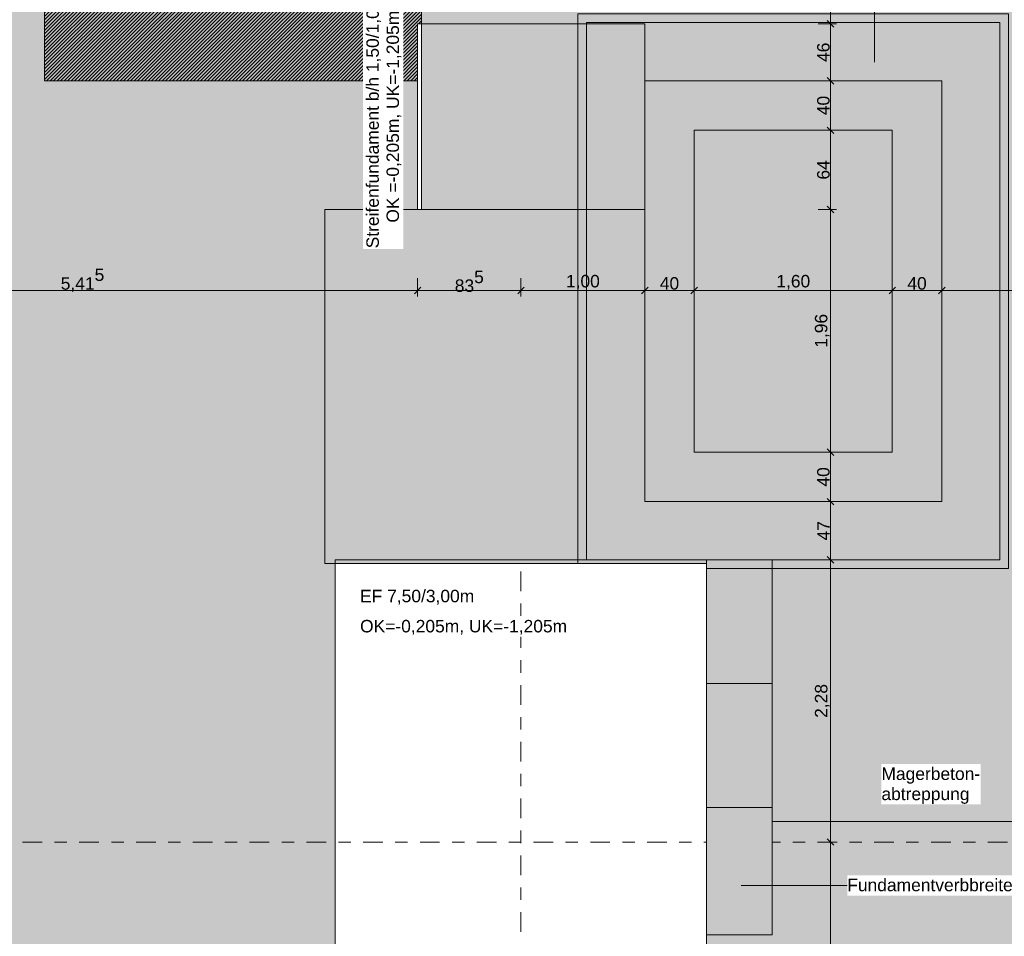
# Model space of a CAD drawing. Header units: metres. Extents: x -273 to 6, y -183 to 13.
# Tile 338 of 379: x -29 to -21, y -21 to -13. Entities that reach past the tile are written whole.
import ezdxf

# ---------------------------------------------------------------- set-up
doc = ezdxf.new("R2010")
doc.units = ezdxf.units.M
doc.header["$LTSCALE"] = 0.05
doc.header["$PDMODE"] = 1
doc.header["$PDSIZE"] = -2
doc.linetypes.add('ISO-02 Strichlinie', pattern=[3.81, 3.048, -0.762])
doc.linetypes.add('Linienart-53', pattern=[5.291531, 3.175, -1.058062, 0.352704, -0.705764])
doc.layers.get('0').update_dxf_attribs({"lineweight": 25})
for name, color, linetype, lineweight, true_color in [('00 -Bauelemente -Beton unbewehrt', 7, 'Continuous', 9, 0xf7e06e), ('30 -32 Gründung- 2 Flachgründungen u. Bodenplatten', 7, 'Continuous', 9, 0xff6633), ('70 -72 Beschriftung- 1 Beschriftung allgemein', 7, 'Continuous', 9, 0xff6633), ('70 -76 Bemaßung- 2 Allgemein', 7, 'Continuous', 5, 0x6666cc)]:
    doc.layers.add(name, color=color, linetype=linetype, lineweight=lineweight, true_color=true_color)
for name, color, linetype, lineweight in [('30 -35 Decken- 2 Beläge- Dämmung', 7, 'Continuous', 9), ('70 -71 Achsen- 1 Gebäudeachsen', 7, 'Linienart-53', 18), ('Keine', 7, 'Continuous', 9)]:
    doc.layers.add(name, color=color, linetype=linetype, lineweight=lineweight)
doc.styles.add('Arial', font='arial.ttf')
doc.dimstyles.new('k+k_klein', dxfattribs={"dimtxt": 0.100689, "dimasz": 0.05302, "dimexe": 0.05, "dimexo": 0.15, "dimgap": 0.005, "dimtad": 1, "dimdec": 3, "dimtxsty": 'Arial', "dimblk": 'VW_SLASH-2', "dimblk1": 'VW_SLASH-2', "dimblk2": 'VW_SLASH-2', "dimcen": 0, "dimdle": 0.025, "dimadec": 3, "dimazin": 0, "dimtfac": 0.75, "dimtdec": 3, "dimtix": 1, "dimtmove": 0, "dimatfit": 0, "dimldrblk": 'VW_FILLEDARROW', "dimfxl": 0.1, "dimfxlon": 1, "dimfrac": 2, "dimtolj": 1, "dimarcsym": 0})

# ---------------------------------------------------------------- blocks, each defined once
blk = doc.blocks.new('_Achsen (3D)')
at = {"layer": '70 -71 Achsen- 1 Gebäudeachsen', "transparency": 33554687}
for p, q in [((-25.171, 3.8), (-25.171, -46.172)), ((-179.668, -19.947), (3.826, -19.947))]:
    blk.add_line(p, q, dxfattribs=at)
blk = doc.blocks.new('Gruppe-2157')
at = {"layer": '30 -32 Gründung- 2 Flachgründungen u. Bodenplatten', "flags": 128}
blk.add_lwpolyline([(-26.671, -17.667), (-23.671, -17.667), (-23.671, -25.197), (-26.671, -25.197)], close=True, dxfattribs=at)
at = {"color": 255}
for points in [[(-26.471, -18.0443), (-25.5426, -18.0443), (-25.5426, -17.882), (-26.471, -17.882)], [(-26.471, -18.2877), (-24.7897, -18.2877), (-24.7897, -18.1255), (-26.471, -18.1255)]]:
    blk.add_wipeout(points, dxfattribs=at).dxf.layer = '70 -72 Beschriftung- 1 Beschriftung allgemein'
at = {"layer": '70 -72 Beschriftung- 1 Beschriftung allgemein', "char_height": 0.100689, "attachment_point": 1, "line_spacing_factor": 0.970891, "style": 'Arial'}
for s, insert in [('EF 7,50/3,00m', (-26.471, -17.9091)), ('OK=-0,205m, UK=-1,205m', (-26.471, -18.1525))]:
    blk.add_mtext(s, dxfattribs=dict(at, insert=insert))
blk = doc.blocks.new('_FU_2D LP5 (2D)')
at = {"layer": '30 -35 Decken- 2 Beläge- Dämmung', "linetype": 'Continuous', "lineweight": 18, "true_color": 0x7fdfff}
h = blk.add_hatch(dxfattribs=at)
h.set_pattern_fill('Schraffur blau', color=141, style=0, pattern_type=2)
h.set_pattern_definition([(45, (-27.695894, -14.921936), (0.014142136, -0.014142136), [])])
h.paths.add_polyline_path([(-26.00599996, -13.79704198), (-26.00599996, -13.33704198), (-24.17099996, -13.33704198), (-24.17099996, -13.79704198), (-19.12099996, -13.79704198), (-19.12099996, -8.79704198), (-24.42099996, -8.79704198), (-24.42099996, -9.44704198), (-29.02099996, -9.44704198), (-29.02099996, -13.79704198)])
h.paths.add_polyline_path([(-26.27099996, -10.59704198), (-24.07099996, -10.59704198), (-24.07099996, -12.79704198), (-26.27099996, -12.79704198)])
at = {"layer": '30 -35 Decken- 2 Beläge- Dämmung', "flags": 128}
blk.add_lwpolyline([(-26.00599996, -13.79704198), (-26.00599996, -13.33704198), (-24.17099996, -13.33704198), (-24.17099996, -13.79704198), (-19.12099996, -13.79704198), (-19.12099996, -8.79704198), (-24.42099996, -8.79704198), (-24.42099996, -9.44704198), (-29.02099996, -9.44704198), (-29.02099996, -13.79704198)], close=True, dxfattribs=at)
at = {"color": 255}
blk.add_wipeout([(-23.14099996, -20.69704198), (-23.14099996, -19.78204198), (-19.18599996, -19.78204198), (-19.18599996, -13.79704198), (-19.32599996, -13.79704198), (-19.32599996, -11.35204198), (-24.07099996, -11.35204198), (-24.07099996, -10.59704198), (-26.27099996, -10.59704198), (-26.27099996, -12.79704198), (-25.97599996, -12.79704198), (-25.97599996, -14.83704198), (-26.75599996, -14.83704198), (-26.75599996, -17.69704198), (-23.67099996, -17.69704198), (-23.67099996, -20.69704198)], dxfattribs=at).dxf.layer = '00 -Bauelemente -Beton unbewehrt'
at = {"layer": '00 -Bauelemente -Beton unbewehrt', "linetype": 'Continuous', "lineweight": 9}
h = blk.add_hatch(dxfattribs=at)
h.set_pattern_fill('Unbew_ Beton1 1mm SRF', style=0, pattern_type=2)
h.set_pattern_definition([(45, (0, 0), (0.08838828, 0.01767774), [0.075, -0.05])])
h.paths.add_polyline_path([(-23.14099996, -20.69704198), (-23.14099996, -19.78204198), (-19.18599996, -19.78204198), (-19.18599996, -13.79704198), (-19.32599996, -13.79704198), (-19.32599996, -11.35204198), (-24.07099996, -11.35204198), (-24.07099996, -10.59704198), (-26.27099996, -10.59704198), (-26.27099996, -12.79704198), (-25.97599996, -12.79704198), (-25.97599996, -14.83704198), (-26.75599996, -14.83704198), (-26.75599996, -17.69704198), (-23.67099996, -17.69704198), (-23.67099996, -20.69704198)])
at = {"layer": 'Keine', "linetype": 'Continuous', "lineweight": 0, "transparency": 33554610}
blk.add_hatch(color=43, dxfattribs=at).paths.add_polyline_path([(-23.77099996, -14.19704198), (-22.17099996, -14.19704198), (-22.17099996, -16.79704198), (-23.77099996, -16.79704198)])
at = {"layer": '00 -Bauelemente -Beton unbewehrt', "flags": 128}
blk.add_lwpolyline([(-23.14099996, -20.69704198), (-23.14099996, -19.78204198), (-19.18599996, -19.78204198), (-19.18599996, -13.79704198), (-19.32599996, -13.79704198), (-19.32599996, -11.35204198), (-24.07099996, -11.35204198), (-24.07099996, -10.59704198), (-26.27099996, -10.59704198), (-26.27099996, -12.79704198), (-25.97599996, -12.79704198), (-25.97599996, -14.83704198), (-26.75599996, -14.83704198), (-26.75599996, -17.69704198), (-23.67099996, -17.69704198), (-23.67099996, -20.69704198)], close=True, dxfattribs=at)
blk.add_lwpolyline([(-24.71099996, -17.69704198), (-24.71099996, -13.25704198), (-21.23099996, -13.25704198), (-21.23099996, -17.73704198), (-23.67099996, -17.73704198)], dxfattribs=at)
at = {"layer": '30 -32 Gründung- 2 Flachgründungen u. Bodenplatten', "flags": 128}
for points in [[(-26.00599996, -13.33704198), (-24.17099996, -13.33704198), (-24.17099996, -14.83704198), (-26.00599996, -14.83704198)], [(-24.17099996, -13.79704198), (-24.17099996, -17.19704198), (-21.77099996, -17.19704198), (-21.77099996, -13.79704198)], [(-22.17099996, -16.79704198), (-23.77099996, -16.79704198), (-23.77099996, -14.19704198), (-22.17099996, -14.19704198)]]:
    blk.add_lwpolyline(points, close=True, dxfattribs=at)
at = {"layer": 'Keine', "flags": 128}
for points in [[(-24.17099996, -13.33704198), (-24.17099996, -13.79704198), (-21.77099996, -13.79704198), (-21.77099996, -17.19704198), (-24.17099996, -17.19704198), (-24.17099996, -14.83704198), (-26.00599996, -14.83704198), (-26.00599996, -13.33704198)], [(-21.77099996, -17.19704198), (-24.17099996, -17.19704198), (-24.17099996, -13.79704198), (-21.77099996, -13.79704198)], [(-23.77099996, -14.19704198), (-22.17099996, -14.19704198), (-22.17099996, -16.79704198), (-23.77099996, -16.79704198)]]:
    blk.add_lwpolyline(points, close=True, dxfattribs=at)
at = {"layer": '30 -32 Gründung- 2 Flachgründungen u. Bodenplatten', "color": 7}
blk.add_blockref('Gruppe-2157', (0, 0), dxfattribs=at)
at = {"layer": 'Keine', "linetype": 'Continuous', "lineweight": 0, "transparency": 33554511}
h = blk.add_hatch(color=43, dxfattribs=at)
h.paths.add_polyline_path([(-49.17099996, -34.09704198), (-26.02099996, -34.09704198), (-26.02099996, -33.19704198), (-27.17099996, -33.19704198), (-27.17099996, -29.19704198), (-23.17099996, -29.19704198), (-23.17099996, -33.19704198), (-24.32099996, -33.19704198), (-24.32099996, -35.17704198), (-25.07099996, -35.17704198), (-25.07099996, -38.34704198), (-24.07099996, -38.34704198), (-24.07099996, -39.34704198), (-18.02099996, -39.34704198), (-18.02099996, -38.34704198), (-15.82099996, -38.34704198), (-15.82099996, -39.34704198), (-9.77099996, -39.34704198), (-9.77099996, -38.34704198), (-7.57099996, -38.34704198), (-7.57099996, -39.34704198), (-1.19599996, -39.34704198), (-1.19599996, -38.67204198), (-0.52099996, -38.67204198), (-0.52099996, -32.29704198), (-1.52099996, -32.29704198), (-1.52099996, -30.09704198), (-0.52099996, -30.09704198), (-0.52099996, -24.19704198), (-1.67099996, -24.19704198), (-1.67099996, -18.69704198), (-0.52099996, -18.69704198), (-0.52099996, -12.94704198), (-1.67099996, -12.94704198), (-1.67099996, -8.79704198), (-6.57099996, -8.79704198), (-6.57099996, -14.59704198), (-10.77099996, -14.59704198), (-10.77099996, -8.79704198), (-14.72099996, -8.79704198), (-14.72099996, -14.24704198), (-19.12099996, -14.24704198), (-19.12099996, -8.79704198), (-24.42099996, -8.79704198), (-24.42099996, -9.44704198), (-29.02099996, -9.44704198), (-29.02099996, -8.89704198), (-49.72099996, -8.89704198), (-49.72099996, -10.69704198), (-48.84599996, -10.69704198), (-48.84599996, -12.69704198), (-49.84599996, -12.69704198), (-49.84599996, -18.94704198), (-48.84599996, -18.94704198), (-48.84599996, -20.94704198), (-49.17099996, -20.94704198)])
h.paths.add_polyline_path([(-23.67099996, -25.19704198), (-26.67099996, -25.19704198), (-26.67099996, -17.66704198), (-23.14099996, -17.66704198), (-23.14099996, -20.69704198), (-23.67099996, -20.69704198)])
h.paths.add_polyline_path([(-24.07099996, -12.79704198), (-26.27099996, -12.79704198), (-26.27099996, -10.59704198), (-24.07099996, -10.59704198)])
h.paths.add_polyline_path([(-39.67099996, -13.69704198), (-43.67099996, -13.69704198), (-43.67099996, -9.69704198), (-39.67099996, -9.69704198)])
h.paths.add_polyline_path([(-31.22099996, -25.49704198), (-35.62099996, -25.49704198), (-35.62099996, -17.39704198), (-31.22099996, -17.39704198)])
h.paths.add_polyline_path([(-6.97099996, -32.89704198), (-10.37099996, -32.89704198), (-10.37099996, -29.49704198), (-6.97099996, -29.49704198)])
h.paths.add_polyline_path([(-15.42099996, -25.19704198), (-18.42099996, -25.19704198), (-18.42099996, -17.69704198), (-15.42099996, -17.69704198)])
h.paths.add_polyline_path([(-31.42099996, -33.19704198), (-35.42099996, -33.19704198), (-35.42099996, -29.19704198), (-31.42099996, -29.19704198)])
h.paths.add_polyline_path([(-43.67099996, -29.19704198), (-39.67099996, -29.19704198), (-39.67099996, -33.19704198), (-43.67099996, -33.19704198)])
h.paths.add_polyline_path([(-10.87099996, -17.39704198), (-6.47099996, -17.39704198), (-6.47099996, -25.49704198), (-10.87099996, -25.49704198)])
h.paths.add_polyline_path([(-18.42099996, -29.69704198), (-15.42099996, -29.69704198), (-15.42099996, -32.69704198), (-18.42099996, -32.69704198)])
h.paths.add_polyline_path([(-43.87099996, -17.39704198), (-39.47099996, -17.39704198), (-39.47099996, -25.49704198), (-43.87099996, -25.49704198)])
h.paths.add_polyline_path([(-35.42099996, -9.69704198), (-31.42099996, -9.69704198), (-31.42099996, -13.69704198), (-35.42099996, -13.69704198)])
h.paths.add_polyline_path([(-24.17099996, -13.33704198), (-24.17099996, -13.79704198), (-21.77099996, -13.79704198), (-21.77099996, -17.19704198), (-24.17099996, -17.19704198), (-24.17099996, -14.83704198), (-26.00599996, -14.83704198), (-26.00599996, -13.33704198)])
at = {"layer": 'Keine', "linetype": 'Continuous', "lineweight": 0, "transparency": 33554610}
h = blk.add_hatch(color=43, dxfattribs=at)
h.paths.add_polyline_path([(-24.64099996, -13.32704198), (-24.64099996, -17.66704198), (-21.30099996, -17.66704198), (-21.30099996, -13.32704198)])
h.paths.add_polyline_path([(-21.77099996, -17.19704198), (-24.17099996, -17.19704198), (-24.17099996, -13.79704198), (-21.77099996, -13.79704198)])
at = {"layer": '00 -Bauelemente -Beton unbewehrt'}
for p, q in [((-23.14099996, -18.66704198), (-23.67099996, -18.66704198)), ((-23.14099996, -19.66704198), (-23.67099996, -19.66704198))]:
    blk.add_line(p, q, dxfattribs=at)
at = {"layer": '30 -32 Gründung- 2 Flachgründungen u. Bodenplatten', "flags": 128}
blk.add_lwpolyline([(-23.67099996, -17.66704198), (-23.14099996, -17.66704198), (-23.14099996, -20.69704198), (-23.67099996, -20.69704198)], close=True, dxfattribs=at)
at = {"layer": '70 -72 Beschriftung- 1 Beschriftung allgemein', "linetype": 'ISO-02 Strichlinie'}
blk.add_line((-23.67099996, -17.66704198), (-23.14099996, -17.66704198), dxfattribs=at)
at = {"layer": 'Keine', "flags": 128}
for points in [[(-24.64099996, -13.32704198), (-24.64099996, -17.66704198), (-21.30099996, -17.66704198), (-21.30099996, -13.32704198)], [(-23.67099996, -25.19704198), (-26.67099996, -25.19704198), (-26.67099996, -17.66704198), (-23.14099996, -17.66704198), (-23.14099996, -20.69704198), (-23.67099996, -20.69704198)]]:
    blk.add_lwpolyline(points, close=True, dxfattribs=at)
blk = doc.blocks.new('Gruppe-2770')
at = {"color": 255}
blk.add_wipeout([(-26.1226, -15.1553), (-26.1226, -13.0188), (-26.4472, -13.0188), (-26.4472, -15.1553)], dxfattribs=at).dxf.layer = '70 -72 Beschriftung- 1 Beschriftung allgemein'
at = {"layer": '70 -72 Beschriftung- 1 Beschriftung allgemein', "insert": (-26.4202, -14.087), "char_height": 0.100689, "attachment_point": 2, "rotation": 90, "line_spacing_factor": 0.970891, "style": 'Arial'}
blk.add_mtext('Streifenfundament b/h 1,50/1,00m\\POK =-0,205m, UK=-1,205m', dxfattribs=at)
blk = doc.blocks.new('VW_SLASH-2')
at = {"color": 0, "linetype": 'ByBlock', "lineweight": -2, "transparency": 16777216}
blk.add_line((0.47, 0), (-1, 0), dxfattribs=at)
at = {"color": 0, "lineweight": 5, "transparency": 16777216, "flags": 128}
blk.add_lwpolyline([(0.5, 0.5), (-0.5, -0.5)], dxfattribs=at)
blk = doc.blocks.new('*D3387')
at = {"layer": '70 -76 Bemaßung- 2 Allgemein', "color": 0, "lineweight": -2}
for p, q in [((-22.771, -12.797), (-22.621, -12.797)), ((-22.671, -13.284), (-22.671, -12.8501)), ((-22.771, -13.337), (-22.621, -13.337))]:
    blk.add_line(p, q, dxfattribs=at)
at = {"layer": 'Defpoints', "color": 0}
for p in [(-24.071, -12.797), (-22.671, -12.797), (-24.171, -13.337)]:
    blk.add_point(p, dxfattribs=at)
at = {"layer": '70 -76 Bemaßung- 2 Allgemein', "color": 0, "lineweight": -2, "xscale": 0.05302001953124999, "yscale": 0.05302001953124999, "zscale": 0.05302001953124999}
for p, rotation in [((-22.671, -12.797), 90), ((-22.671, -13.337), 270)]:
    blk.add_blockref('VW_SLASH-2', p, dxfattribs=dict(at, rotation=rotation))
at = {"layer": '70 -76 Bemaßung- 2 Allgemein', "color": 0, "insert": (-22.7272, -13.067), "char_height": 0.10069, "attachment_point": 5, "rotation": 90, "style": 'Arial'}
blk.add_mtext('\\A1;54', dxfattribs=at)
blk = doc.blocks.new('VW_FILLEDARROW')
at = {"linetype": 'Continuous', "lineweight": 0, "transparency": 16777216}
blk.add_hatch(color=0, dxfattribs=at).paths.add_polyline_path([(-2.83, 0.76), (0, 0), (-2.83, -0.76)])
at = {"color": 0, "lineweight": 5, "transparency": 16777216, "flags": 128}
blk.add_lwpolyline([(-2.83, 0.76), (0, 0), (-2.83, -0.76)], close=True, dxfattribs=at)
blk = doc.blocks.new('*D3388')
at = {"layer": '70 -76 Bemaßung- 2 Allgemein', "color": 0, "lineweight": -2}
for p, q in [((-22.771, -13.337), (-22.621, -13.337)), ((-22.671, -13.744), (-22.671, -13.3901)), ((-22.771, -13.797), (-22.621, -13.797))]:
    blk.add_line(p, q, dxfattribs=at)
at = {"layer": 'Defpoints', "color": 0}
for p in [(-24.171, -13.337), (-22.671, -13.337), (-23.1537, -13.797)]:
    blk.add_point(p, dxfattribs=at)
at = {"layer": '70 -76 Bemaßung- 2 Allgemein', "color": 0, "lineweight": -2, "xscale": 0.05302001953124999, "yscale": 0.05302001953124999, "zscale": 0.05302001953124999}
for p, rotation in [((-22.671, -13.337), 90), ((-22.671, -13.797), 270)]:
    blk.add_blockref('VW_SLASH-2', p, dxfattribs=dict(at, rotation=rotation))
at = {"layer": '70 -76 Bemaßung- 2 Allgemein', "color": 0, "insert": (-22.7274, -13.567), "char_height": 0.10069, "attachment_point": 5, "rotation": 90, "style": 'Arial'}
blk.add_mtext('\\A1;46', dxfattribs=at)
blk = doc.blocks.new('*D3389')
at = {"layer": '70 -76 Bemaßung- 2 Allgemein', "color": 0, "lineweight": -2}
for p, q in [((-22.771, -13.797), (-22.621, -13.797)), ((-22.671, -14.144), (-22.671, -13.8501)), ((-22.771, -14.197), (-22.621, -14.197))]:
    blk.add_line(p, q, dxfattribs=at)
at = {"layer": 'Defpoints', "color": 0}
for p in [(-23.1537, -13.797), (-22.671, -13.797), (-23.1537, -14.197)]:
    blk.add_point(p, dxfattribs=at)
at = {"layer": '70 -76 Bemaßung- 2 Allgemein', "color": 0, "lineweight": -2, "xscale": 0.05302001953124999, "yscale": 0.05302001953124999, "zscale": 0.05302001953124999}
for p, rotation in [((-22.671, -13.797), 90), ((-22.671, -14.197), 270)]:
    blk.add_blockref('VW_SLASH-2', p, dxfattribs=dict(at, rotation=rotation))
at = {"layer": '70 -76 Bemaßung- 2 Allgemein', "color": 0, "insert": (-22.7274, -13.997), "char_height": 0.10069, "attachment_point": 5, "rotation": 90, "style": 'Arial'}
blk.add_mtext('\\A1;40', dxfattribs=at)
blk = doc.blocks.new('*D3390')
at = {"layer": '70 -76 Bemaßung- 2 Allgemein', "color": 0, "lineweight": -2}
for p, q in [((-22.771, -14.197), (-22.621, -14.197)), ((-22.671, -14.784), (-22.671, -14.2501)), ((-22.771, -14.837), (-22.621, -14.837))]:
    blk.add_line(p, q, dxfattribs=at)
at = {"layer": 'Defpoints', "color": 0}
for p in [(-23.1537, -14.197), (-22.671, -14.197), (-24.171, -14.837)]:
    blk.add_point(p, dxfattribs=at)
at = {"layer": '70 -76 Bemaßung- 2 Allgemein', "color": 0, "lineweight": -2, "xscale": 0.05302001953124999, "yscale": 0.05302001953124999, "zscale": 0.05302001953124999}
for p, rotation in [((-22.671, -14.197), 90), ((-22.671, -14.837), 270)]:
    blk.add_blockref('VW_SLASH-2', p, dxfattribs=dict(at, rotation=rotation))
at = {"layer": '70 -76 Bemaßung- 2 Allgemein', "color": 0, "insert": (-22.7274, -14.517), "char_height": 0.10069, "attachment_point": 5, "rotation": 90, "style": 'Arial'}
blk.add_mtext('\\A1;64', dxfattribs=at)
blk = doc.blocks.new('*D3391')
at = {"layer": '70 -76 Bemaßung- 2 Allgemein', "color": 0, "lineweight": -2}
for p, q in [((-22.771, -14.837), (-22.621, -14.837)), ((-22.671, -16.744), (-22.671, -14.8901)), ((-22.771, -16.797), (-22.621, -16.797))]:
    blk.add_line(p, q, dxfattribs=at)
at = {"layer": 'Defpoints', "color": 0}
for p in [(-24.171, -14.837), (-22.671, -14.837), (-23.2478, -16.797)]:
    blk.add_point(p, dxfattribs=at)
at = {"layer": '70 -76 Bemaßung- 2 Allgemein', "color": 0, "lineweight": -2, "xscale": 0.05302001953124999, "yscale": 0.05302001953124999, "zscale": 0.05302001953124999}
for p, rotation in [((-22.671, -14.837), 90), ((-22.671, -16.797), 270)]:
    blk.add_blockref('VW_SLASH-2', p, dxfattribs=dict(at, rotation=rotation))
at = {"layer": '70 -76 Bemaßung- 2 Allgemein', "color": 0, "insert": (-22.7365, -15.817), "char_height": 0.10069, "attachment_point": 5, "rotation": 90, "style": 'Arial'}
blk.add_mtext('\\A1;1,96', dxfattribs=at)
blk = doc.blocks.new('*D3392')
at = {"layer": '70 -76 Bemaßung- 2 Allgemein', "color": 0, "lineweight": -2}
for p, q in [((-22.771, -16.797), (-22.621, -16.797)), ((-22.671, -17.144), (-22.671, -16.8501)), ((-22.771, -17.197), (-22.621, -17.197))]:
    blk.add_line(p, q, dxfattribs=at)
at = {"layer": 'Defpoints', "color": 0}
for p in [(-23.2478, -16.797), (-22.671, -16.797), (-24.171, -17.197)]:
    blk.add_point(p, dxfattribs=at)
at = {"layer": '70 -76 Bemaßung- 2 Allgemein', "color": 0, "lineweight": -2, "xscale": 0.05302001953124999, "yscale": 0.05302001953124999, "zscale": 0.05302001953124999}
for p, rotation in [((-22.671, -16.797), 90), ((-22.671, -17.197), 270)]:
    blk.add_blockref('VW_SLASH-2', p, dxfattribs=dict(at, rotation=rotation))
at = {"layer": '70 -76 Bemaßung- 2 Allgemein', "color": 0, "insert": (-22.7274, -16.997), "char_height": 0.10069, "attachment_point": 5, "rotation": 90, "style": 'Arial'}
blk.add_mtext('\\A1;40', dxfattribs=at)
blk = doc.blocks.new('*D3393')
at = {"layer": '70 -76 Bemaßung- 2 Allgemein', "color": 0, "lineweight": -2}
for p, q in [((-22.771, -17.197), (-22.621, -17.197)), ((-22.671, -17.614), (-22.671, -17.2501)), ((-22.771, -17.667), (-22.621, -17.667))]:
    blk.add_line(p, q, dxfattribs=at)
at = {"layer": 'Defpoints', "color": 0}
for p in [(-24.171, -17.197), (-22.671, -17.197), (-24.641, -17.667)]:
    blk.add_point(p, dxfattribs=at)
at = {"layer": '70 -76 Bemaßung- 2 Allgemein', "color": 0, "lineweight": -2, "xscale": 0.05302001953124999, "yscale": 0.05302001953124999, "zscale": 0.05302001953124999}
for p, rotation in [((-22.671, -17.197), 90), ((-22.671, -17.667), 270)]:
    blk.add_blockref('VW_SLASH-2', p, dxfattribs=dict(at, rotation=rotation))
at = {"layer": '70 -76 Bemaßung- 2 Allgemein', "color": 0, "insert": (-22.7263, -17.432), "char_height": 0.10069, "attachment_point": 5, "rotation": 90, "style": 'Arial'}
blk.add_mtext('\\A1;47', dxfattribs=at)
blk = doc.blocks.new('*D3394')
at = {"layer": '70 -76 Bemaßung- 2 Allgemein', "color": 0, "lineweight": -2}
for p, q in [((-22.771, -17.667), (-22.621, -17.667)), ((-22.671, -19.894), (-22.671, -17.7201)), ((-22.771, -19.947), (-22.621, -19.947))]:
    blk.add_line(p, q, dxfattribs=at)
at = {"layer": 'Defpoints', "color": 0}
for p in [(-24.641, -17.667), (-22.671, -17.667), (-23.671, -19.947)]:
    blk.add_point(p, dxfattribs=at)
at = {"layer": '70 -76 Bemaßung- 2 Allgemein', "color": 0, "lineweight": -2, "xscale": 0.05302001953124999, "yscale": 0.05302001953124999, "zscale": 0.05302001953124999}
for p, rotation in [((-22.671, -17.667), 90), ((-22.671, -19.947), 270)]:
    blk.add_blockref('VW_SLASH-2', p, dxfattribs=dict(at, rotation=rotation))
at = {"layer": '70 -76 Bemaßung- 2 Allgemein', "color": 0, "insert": (-22.7365, -18.807), "char_height": 0.10069, "attachment_point": 5, "rotation": 90, "style": 'Arial'}
blk.add_mtext('\\A1;2,28', dxfattribs=at)
blk = doc.blocks.new('*D3395')
at = {"layer": '70 -76 Bemaßung- 2 Allgemein', "color": 0, "lineweight": -2}
for p, q in [((-22.771, -19.947), (-22.621, -19.947)), ((-22.671, -22.894), (-22.671, -20.0001)), ((-22.771, -22.947), (-22.621, -22.947))]:
    blk.add_line(p, q, dxfattribs=at)
at = {"layer": 'Defpoints', "color": 0}
for p in [(-23.671, -19.947), (-22.671, -19.947), (-23.671, -22.947)]:
    blk.add_point(p, dxfattribs=at)
at = {"layer": '70 -76 Bemaßung- 2 Allgemein', "color": 0, "lineweight": -2, "xscale": 0.05302001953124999, "yscale": 0.05302001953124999, "zscale": 0.05302001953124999}
for p, rotation in [((-22.671, -19.947), 90), ((-22.671, -22.947), 270)]:
    blk.add_blockref('VW_SLASH-2', p, dxfattribs=dict(at, rotation=rotation))
at = {"layer": '70 -76 Bemaßung- 2 Allgemein', "color": 0, "insert": (-22.7365, -21.447), "char_height": 0.10069, "attachment_point": 5, "rotation": 90, "style": 'Arial'}
blk.add_mtext('\\A1;3,00', dxfattribs=at)
blk = doc.blocks.new('*D3750')
at = {"layer": '70 -76 Bemaßung- 2 Allgemein', "color": 0, "lineweight": -2}
for p, q in [((-31.421, -15.3907), (-31.421, -15.5407)), ((-26.006, -15.3907), (-26.006, -15.5407)), ((-26.059, -15.4907), (-31.368, -15.4907))]:
    blk.add_line(p, q, dxfattribs=at)
at = {"layer": 'Defpoints', "color": 0}
for p in [(-31.421, -13.697), (-26.006, -14.837), (-31.421, -15.4907)]:
    blk.add_point(p, dxfattribs=at)
at = {"layer": '70 -76 Bemaßung- 2 Allgemein', "color": 0, "lineweight": -2, "xscale": 0.05302001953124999, "yscale": 0.05302001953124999, "zscale": 0.05302001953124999, "rotation": 180}
blk.add_blockref('VW_SLASH-2', (-31.421, -15.4907), dxfattribs=at)
at = {"layer": '70 -76 Bemaßung- 2 Allgemein', "color": 0, "lineweight": -2, "xscale": 0.05302001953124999, "yscale": 0.05302001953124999, "zscale": 0.05302001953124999}
blk.add_blockref('VW_SLASH-2', (-26.006, -15.4907), dxfattribs=at)
at = {"layer": '70 -76 Bemaßung- 2 Allgemein', "color": 0, "insert": (-28.7135, -15.4085), "char_height": 0.100689, "attachment_point": 5, "style": 'Arial'}
blk.add_mtext('\\A1;5,41\\S5^ ;', dxfattribs=at)
blk = doc.blocks.new('*D3751')
at = {"layer": '70 -76 Bemaßung- 2 Allgemein', "color": 0, "lineweight": -2}
for p, q in [((-26.006, -15.3907), (-26.006, -15.5407)), ((-25.171, -15.3907), (-25.171, -15.5407)), ((-25.224, -15.4907), (-25.953, -15.4907))]:
    blk.add_line(p, q, dxfattribs=at)
at = {"layer": 'Defpoints', "color": 0}
for p in [(-25.171, -14.6123), (-26.006, -14.837), (-26.006, -15.4907)]:
    blk.add_point(p, dxfattribs=at)
at = {"layer": '70 -76 Bemaßung- 2 Allgemein', "color": 0, "lineweight": -2, "xscale": 0.05302001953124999, "yscale": 0.05302001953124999, "zscale": 0.05302001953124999, "rotation": 180}
blk.add_blockref('VW_SLASH-2', (-26.006, -15.4907), dxfattribs=at)
at = {"layer": '70 -76 Bemaßung- 2 Allgemein', "color": 0, "lineweight": -2, "xscale": 0.05302001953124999, "yscale": 0.05302001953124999, "zscale": 0.05302001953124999}
blk.add_blockref('VW_SLASH-2', (-25.171, -15.4907), dxfattribs=at)
at = {"layer": '70 -76 Bemaßung- 2 Allgemein', "color": 0, "insert": (-25.5885, -15.4175), "char_height": 0.100689, "attachment_point": 5, "style": 'Arial'}
blk.add_mtext('\\A1;83\\S5^ ;', dxfattribs=at)
blk = doc.blocks.new('*D3752')
at = {"layer": '70 -76 Bemaßung- 2 Allgemein', "color": 0, "lineweight": -2}
for p, q in [((-25.171, -15.3907), (-25.171, -15.5407)), ((-24.171, -15.3907), (-24.171, -15.5407)), ((-24.224, -15.4907), (-25.118, -15.4907))]:
    blk.add_line(p, q, dxfattribs=at)
at = {"layer": 'Defpoints', "color": 0}
for p in [(-25.171, -14.6123), (-24.171, -14.9806), (-25.171, -15.4907)]:
    blk.add_point(p, dxfattribs=at)
at = {"layer": '70 -76 Bemaßung- 2 Allgemein', "color": 0, "lineweight": -2, "xscale": 0.05302001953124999, "yscale": 0.05302001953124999, "zscale": 0.05302001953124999, "rotation": 180}
blk.add_blockref('VW_SLASH-2', (-25.171, -15.4907), dxfattribs=at)
at = {"layer": '70 -76 Bemaßung- 2 Allgemein', "color": 0, "lineweight": -2, "xscale": 0.05302001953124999, "yscale": 0.05302001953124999, "zscale": 0.05302001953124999}
blk.add_blockref('VW_SLASH-2', (-24.171, -15.4907), dxfattribs=at)
at = {"layer": '70 -76 Bemaßung- 2 Allgemein', "color": 0, "insert": (-24.671, -15.4252), "char_height": 0.10069, "attachment_point": 5, "style": 'Arial'}
blk.add_mtext('\\A1;1,00', dxfattribs=at)
blk = doc.blocks.new('*D3753')
at = {"layer": '70 -76 Bemaßung- 2 Allgemein', "color": 0, "lineweight": -2}
for p, q in [((-24.171, -15.3907), (-24.171, -15.5407)), ((-23.771, -15.3907), (-23.771, -15.5407)), ((-23.824, -15.4907), (-24.118, -15.4907))]:
    blk.add_line(p, q, dxfattribs=at)
at = {"layer": 'Defpoints', "color": 0}
for p in [(-23.771, -14.197), (-24.171, -14.9806), (-24.171, -15.4907)]:
    blk.add_point(p, dxfattribs=at)
at = {"layer": '70 -76 Bemaßung- 2 Allgemein', "color": 0, "lineweight": -2, "xscale": 0.05302001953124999, "yscale": 0.05302001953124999, "zscale": 0.05302001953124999, "rotation": 180}
blk.add_blockref('VW_SLASH-2', (-24.171, -15.4907), dxfattribs=at)
at = {"layer": '70 -76 Bemaßung- 2 Allgemein', "color": 0, "lineweight": -2, "xscale": 0.05302001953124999, "yscale": 0.05302001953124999, "zscale": 0.05302001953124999}
blk.add_blockref('VW_SLASH-2', (-23.771, -15.4907), dxfattribs=at)
at = {"layer": '70 -76 Bemaßung- 2 Allgemein', "color": 0, "insert": (-23.971, -15.4343), "char_height": 0.10069, "attachment_point": 5, "style": 'Arial'}
blk.add_mtext('\\A1;40', dxfattribs=at)
blk = doc.blocks.new('*D3754')
at = {"layer": '70 -76 Bemaßung- 2 Allgemein', "color": 0, "lineweight": -2}
for p, q in [((-23.771, -15.3907), (-23.771, -15.5407)), ((-22.171, -15.3907), (-22.171, -15.5407)), ((-22.224, -15.4907), (-23.718, -15.4907))]:
    blk.add_line(p, q, dxfattribs=at)
at = {"layer": 'Defpoints', "color": 0}
for p in [(-23.771, -14.197), (-22.171, -14.197), (-23.771, -15.4907)]:
    blk.add_point(p, dxfattribs=at)
at = {"layer": '70 -76 Bemaßung- 2 Allgemein', "color": 0, "lineweight": -2, "xscale": 0.05302001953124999, "yscale": 0.05302001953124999, "zscale": 0.05302001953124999, "rotation": 180}
blk.add_blockref('VW_SLASH-2', (-23.771, -15.4907), dxfattribs=at)
at = {"layer": '70 -76 Bemaßung- 2 Allgemein', "color": 0, "lineweight": -2, "xscale": 0.05302001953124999, "yscale": 0.05302001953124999, "zscale": 0.05302001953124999}
blk.add_blockref('VW_SLASH-2', (-22.171, -15.4907), dxfattribs=at)
at = {"layer": '70 -76 Bemaßung- 2 Allgemein', "color": 0, "insert": (-22.971, -15.4252), "char_height": 0.10069, "attachment_point": 5, "style": 'Arial'}
blk.add_mtext('\\A1;1,60', dxfattribs=at)
blk = doc.blocks.new('*D3755')
at = {"layer": '70 -76 Bemaßung- 2 Allgemein', "color": 0, "lineweight": -2}
for p, q in [((-22.171, -15.3907), (-22.171, -15.5407)), ((-21.771, -15.3907), (-21.771, -15.5407)), ((-21.824, -15.4907), (-22.118, -15.4907))]:
    blk.add_line(p, q, dxfattribs=at)
at = {"layer": 'Defpoints', "color": 0}
for p in [(-22.171, -14.197), (-21.771, -14.7058), (-22.171, -15.4907)]:
    blk.add_point(p, dxfattribs=at)
at = {"layer": '70 -76 Bemaßung- 2 Allgemein', "color": 0, "lineweight": -2, "xscale": 0.05302001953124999, "yscale": 0.05302001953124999, "zscale": 0.05302001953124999, "rotation": 180}
blk.add_blockref('VW_SLASH-2', (-22.171, -15.4907), dxfattribs=at)
at = {"layer": '70 -76 Bemaßung- 2 Allgemein', "color": 0, "lineweight": -2, "xscale": 0.05302001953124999, "yscale": 0.05302001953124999, "zscale": 0.05302001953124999}
blk.add_blockref('VW_SLASH-2', (-21.771, -15.4907), dxfattribs=at)
at = {"layer": '70 -76 Bemaßung- 2 Allgemein', "color": 0, "insert": (-21.971, -15.4343), "char_height": 0.10069, "attachment_point": 5, "style": 'Arial'}
blk.add_mtext('\\A1;40', dxfattribs=at)
blk = doc.blocks.new('*D3756')
at = {"layer": '70 -76 Bemaßung- 2 Allgemein', "color": 0, "lineweight": -2}
for p, q in [((-21.771, -15.3907), (-21.771, -15.5407)), ((-19.121, -15.3907), (-19.121, -15.5407)), ((-19.174, -15.4907), (-21.718, -15.4907))]:
    blk.add_line(p, q, dxfattribs=at)
at = {"layer": 'Defpoints', "color": 0}
for p in [(-19.121, -14.247), (-21.771, -14.7058), (-21.771, -15.4907)]:
    blk.add_point(p, dxfattribs=at)
at = {"layer": '70 -76 Bemaßung- 2 Allgemein', "color": 0, "lineweight": -2, "xscale": 0.05302001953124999, "yscale": 0.05302001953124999, "zscale": 0.05302001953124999, "rotation": 180}
blk.add_blockref('VW_SLASH-2', (-21.771, -15.4907), dxfattribs=at)
at = {"layer": '70 -76 Bemaßung- 2 Allgemein', "color": 0, "lineweight": -2, "xscale": 0.05302001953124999, "yscale": 0.05302001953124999, "zscale": 0.05302001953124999}
blk.add_blockref('VW_SLASH-2', (-19.121, -15.4907), dxfattribs=at)
at = {"layer": '70 -76 Bemaßung- 2 Allgemein', "color": 0, "insert": (-20.446, -15.4252), "char_height": 0.10069, "attachment_point": 5, "style": 'Arial'}
blk.add_mtext('\\A1;2,65', dxfattribs=at)
blk = doc.blocks.new('Gruppe-2833')
at = {"color": 255}
blk.add_wipeout([(-22.2587, -19.6423), (-21.4558, -19.6423), (-21.4558, -19.3177), (-22.2587, -19.3177)], dxfattribs=at).dxf.layer = '70 -72 Beschriftung- 1 Beschriftung allgemein'
at = {"layer": '70 -72 Beschriftung- 1 Beschriftung allgemein', "insert": (-22.2587, -19.3447), "char_height": 0.100689, "attachment_point": 1, "line_spacing_factor": 0.970891, "style": 'Arial'}
blk.add_mtext('Magerbeton-\\Pabtreppung', dxfattribs=at)
blk = doc.blocks.new('Gruppe-2798')
at = {"layer": '70 -76 Bemaßung- 2 Allgemein'}
for base, p1, p2, text, picture, middle in [((-22.67099996, -12.79704198), (-24.17099996, -13.33704198), (-24.07099996, -12.79704198), '54', '*D3387', (-22.72720015, -13.06704198)), ((-22.67099996, -13.33704198), (-23.15371773, -13.79704198), (-24.17099996, -13.33704198), '46', '*D3388', (-22.72740152, -13.56704198)), ((-22.67099996, -13.79704198), (-23.15371773, -14.19704198), (-23.15371773, -13.79704198), '40', '*D3389', (-22.72740152, -13.99704198)), ((-22.67099996, -14.19704198), (-24.17099996, -14.83704198), (-23.15371773, -14.19704198), '64', '*D3390', (-22.72740152, -14.51704198)), ((-22.67099996, -14.83704198), (-23.24780795, -16.79704198), (-24.17099996, -14.83704198), '1,96', '*D3391', (-22.7364635, -15.81704198)), ((-22.67099996, -16.79704198), (-24.17099996, -17.19704198), (-23.24780795, -16.79704198), '40', '*D3392', (-22.72740152, -16.99704198)), ((-22.67099996, -17.19704198), (-24.64099996, -17.66704198), (-24.17099996, -17.19704198), '47', '*D3393', (-22.72634429, -17.43204198)), ((-22.67099996, -17.66704198), (-23.67099996, -19.94704198), (-24.64099996, -17.66704198), '2,28', '*D3394', (-22.7364635, -18.80704198)), ((-22.67099996, -19.94704198), (-23.67099996, -22.94704198), (-23.67099996, -19.94704198), '3,00', '*D3395', (-22.7364635, -21.44704198))]:
    dim = blk.add_linear_dim(base=base, p1=p1, p2=p2, angle=270, text=text, dimstyle='k+k_klein', override={"dimtxt": 0.100689, "dimgap": 0.005, "dimdec": 8, "dimpost": '<>', "dimtxsty": 'Arial', "dimtmove": 2}, dxfattribs=at)
    dim.commit()
    dim.dimension.update_dxf_attribs({"geometry": picture, "text_midpoint": middle})
blk = doc.blocks.new('Gruppe-2819')
at = {"layer": '70 -76 Bemaßung- 2 Allgemein'}
for base, p1, p2, text, picture, middle in [((-31.42099996, -15.49065186), (-26.00599996, -14.83704198), (-31.42099996, -13.69704198), '5,41\\S5^ ;', '*D3750', (-28.71349996, -15.40845723)), ((-24.17099996, -15.49065186), (-23.77099996, -14.19704198), (-24.17099996, -14.98055486), '40', '*D3753', (-23.97099996, -15.4342503)), ((-23.77099996, -15.49065186), (-22.17099996, -14.19704198), (-23.77099996, -14.19704198), '1,60', '*D3754', (-22.97099996, -15.42518832)), ((-22.17099996, -15.49065186), (-21.77099996, -14.70576056), (-22.17099996, -14.19704198), '40', '*D3755', (-21.97099996, -15.4342503)), ((-21.77099996, -15.49065186), (-19.12099996, -14.24704198), (-21.77099996, -14.70576056), '2,65', '*D3756', (-20.44599996, -15.42518832)), ((-26.00599996, -15.49065186), (-25.17099996, -14.61225405), (-26.00599996, -14.83704198), '83\\S5^ ;', '*D3751', (-25.58849996, -15.4175192)), ((-25.17099996, -15.49065186), (-24.17099996, -14.98055486), (-25.17099996, -14.61225405), '1,00', '*D3752', (-24.67099996, -15.42518832))]:
    dim = blk.add_linear_dim(base=base, p1=p1, p2=p2, text=text, dimstyle='k+k_klein', override={"dimtxt": 0.100689, "dimgap": 0.005, "dimdec": 8, "dimpost": '<>', "dimtxsty": 'Arial', "dimtmove": 2}, dxfattribs=at)
    dim.commit()
    dim.dimension.update_dxf_attribs({"geometry": picture, "text_midpoint": middle})
blk = doc.blocks.new('_FU_2D Bemaßung_ Beschriftung (3D)')
at = {"layer": '70 -72 Beschriftung- 1 Beschriftung allgemein'}
blk.add_line((-22.31487936, -12.54979167), (-22.31487936, -13.64666123), dxfattribs=at)
at = {"layer": '70 -72 Beschriftung- 1 Beschriftung allgemein', "color": 7}
for name in ['Gruppe-2770', 'Gruppe-2833']:
    blk.add_blockref(name, (0, 0), dxfattribs=at)
at = {"layer": '70 -76 Bemaßung- 2 Allgemein'}
blk.add_blockref('Gruppe-2798', (0, 0), dxfattribs=at)
blk.add_blockref('Gruppe-2819', (0, 0), dxfattribs=at)
at = {"color": 255}
blk.add_wipeout([(-22.53487194, -20.37886111), (-20.90830731, -20.37886111), (-20.90830731, -20.21658333), (-22.53487194, -20.21658333)], dxfattribs=at).dxf.layer = '70 -72 Beschriftung- 1 Beschriftung allgemein'
at = {"layer": '70 -72 Beschriftung- 1 Beschriftung allgemein'}
blk.add_line((-22.53487194, -20.29772222), (-23.39155442, -20.29772222), dxfattribs=at)
at = {"layer": '70 -72 Beschriftung- 1 Beschriftung allgemein', "insert": (-22.53487194, -20.24360023), "char_height": 0.1006886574, "attachment_point": 1, "line_spacing_factor": 0.970891, "style": 'Arial'}
blk.add_mtext('Fundamentverbbreiterung', dxfattribs=at)

msp = doc.modelspace()

# ---------------------------------------------------------------- block references
at = {"layer": 'Keine', "color": 1}
msp.add_blockref('_Achsen (3D)', (0, 0), dxfattribs=at)

# ---------------------------------------------------------------- next in the draw order: block references
msp.add_blockref('_FU_2D LP5 (2D)', (0, 0), dxfattribs=at)

# ---------------------------------------------------------------- next in the draw order: block references
msp.add_blockref('_FU_2D Bemaßung_ Beschriftung (3D)', (0, 0), dxfattribs=at)

doc.saveas('drawing.dxf')
